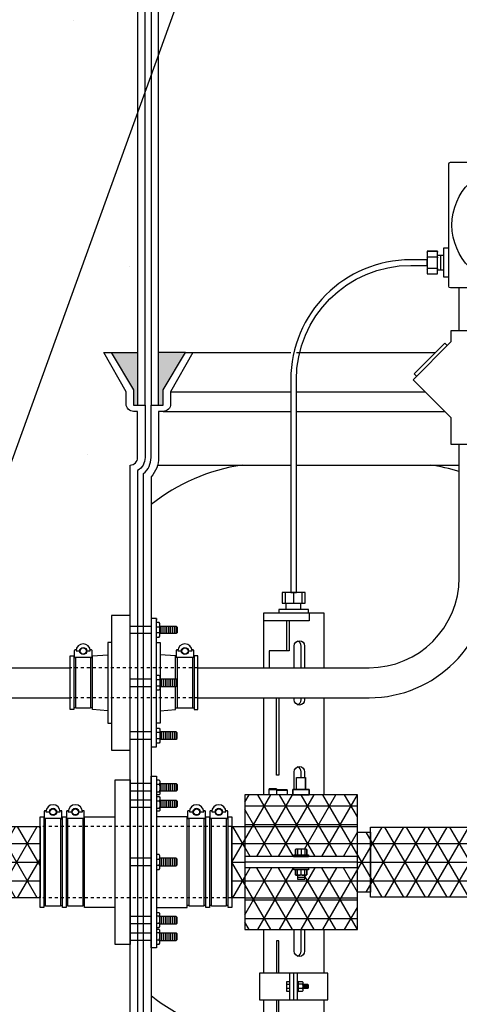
# Model space of a CAD drawing. Extents: x -169 to 6736, y -208 to 3022.
# Tile 540 of 656: x 5937 to 5951, y 924 to 957. Entities that reach past the tile are written whole.
import ezdxf

# ---------------------------------------------------------------- set-up
doc = ezdxf.new("R2010")
doc.units = 0
doc.header["$MEASUREMENT"] = 0
doc.header["$PDSIZE"] = 1
doc.linetypes.add('HIDDEN5', pattern=[0.05, 0.025, -0.025])
doc.layers.get('0').update_dxf_attribs({"color": 255, "linetype": 'CONTINUOUS'})
doc.layers.get('DEFPOINTS').update_dxf_attribs({"linetype": 'CONTINUOUS'})
for name, color, linetype in [('BOOT-2FRP', 1, 'CONTINUOUS'), ('BOOT-CONDUIT', 1, 'CONTINUOUS'), ('CONDUIT', 2, 'CONTINUOUS'), ('DIM', 3, 'CONTINUOUS'), ('FRP-2', 2, 'CONTINUOUS'), ('FRP-2-HATCH', 1, 'CONTINUOUS'), ('FRP-CLAMSHELL-FITTING', 2, 'CONTINUOUS'), ('FRP-SUMP', 2, 'CONTINUOUS'), ('J-BOX', 2, 'CONTINUOUS'), ('PEAGRAVEL-HATCH', 3, 'CONTINUOUS'), ('PROBE', 2, 'CONTINUOUS')]:
    doc.layers.add(name, color=color, linetype=linetype)
doc.styles.add('SIMPLEX', font='simplex')
doc.dimstyles.new('DIM64', dxfattribs={"dimscale": 64, "dimtxt": 0.09375, "dimasz": 0.09375, "dimexe": 0.0625, "dimexo": 0.0625, "dimgap": 0.046875, "dimtad": 1, "dimdec": 4, "dimzin": 3, "dimdsep": 46, "dimlunit": 4, "dimtxsty": 'SIMPLEX', "dimcen": 0, "dimclrd": 256, "dimclre": 256, "dimclrt": 256, "dimadec": 0, "dimazin": 0, "dimtfac": 1, "dimtdec": 4, "dimtmove": 0, "dimatfit": 3, "dimfxl": 1, "dimfrac": 2, "dimtolj": 1, "dimtzin": 0, "dimarcsym": 0})

# ---------------------------------------------------------------- blocks, each defined once
blk = doc.blocks.new('*D61')
at = {"layer": 'DEFPOINTS', "color": 0, "transparency": 16777216}
for p in [(6443.911, 978.296), (5827.154, 978.015), (5827.154, 700.523)]:
    blk.add_point(p, dxfattribs=at)
at = {"layer": 'DIM', "lineweight": -2, "transparency": 16777216}
for p, q in [((6443.911, 974.296), (6443.911, 696.523)), ((5827.154, 974.015), (5827.154, 696.523)), ((6437.911, 700.523), (5833.154, 700.523))]:
    blk.add_line(p, q, dxfattribs=at)
at = {"layer": 'DIM', "transparency": 16777216}
for points in [[(5833.154, 701.523), (5833.154, 699.523), (5827.154, 700.523)], [(6437.911, 701.523), (6437.911, 699.523), (6443.911, 700.523)]]:
    blk.add_solid(points, dxfattribs=at)
at = {"layer": 'DIM', "transparency": 16777216, "insert": (6135.532, 708.095), "char_height": 6, "attachment_point": 5, "style": 'SIMPLEX'}
blk.add_mtext('\\A1;51\'-4 3/4" (F.V. TANK SLAB)', dxfattribs=at)

msp = doc.modelspace()

# ---------------------------------------------------------------- hatches: boundary and pattern name
at = {"layer": 'FRP-2-HATCH', "linetype": 'Continuous'}
h = msp.add_hatch(dxfattribs=at)
h.set_pattern_fill('NET3', color=256, scale=5, style=0)
h.set_pattern_definition([(0, (5943.8432, 928.7862), (0, 0.625), []), (60, (5943.8432, 928.7862), (-0.541266, 0.3125), []), (120, (5943.8432, 928.7862), (-0.541266, -0.3125), [])])
h.paths.add_polyline_path([(5948.02556, 931.02966), (5944.27556, 931.02966), (5944.27556, 929.9762), (5948.02556, 929.9762)])
h.paths.add_polyline_path([(5948.02556, 929.9762), (5944.27556, 929.9762), (5944.27556, 928.9737), (5945.90315, 928.9737), (5945.90315, 929.0362), (5945.96306, 929.0362), (5945.96306, 929.20807, -0.23606798), (5945.99431, 929.2237), (5946.30681, 929.2237, -0.23606798), (5946.33806, 929.20807), (5946.33806, 929.0362), (5946.40056, 929.0362), (5946.40056, 928.9737), (5948.02556, 928.9737)])
h.paths.add_polyline_path([(5948.02556, 928.5987), (5946.40056, 928.5987), (5946.40056, 928.5362), (5946.30681, 928.5362, -0.23606798), (5946.33806, 928.52057), (5946.33806, 928.36432, -0.23606798), (5946.30681, 928.3487), (5946.27556, 928.3487), (5946.27556, 928.2237), (5946.02556, 928.2237), (5946.02556, 928.3487), (5945.99431, 928.3487, -0.23606798), (5945.96306, 928.36432), (5945.96306, 928.5362), (5945.90315, 928.5362), (5945.90315, 928.5987), (5944.27556, 928.5987), (5944.27556, 927.5962), (5948.02556, 927.5962)])
h.paths.add_polyline_path([(5948.02556, 927.5416), (5948.02556, 927.5962), (5944.27556, 927.5962), (5944.27556, 927.5416), (5944.27556, 926.54273), (5948.02556, 926.54273)])
h.paths.add_polyline_path([(5948.45789, 929.7862), (5948.02556, 929.7862), (5948.02556, 927.7862), (5948.45789, 927.7862)])
h.paths.add_polyline_path([(5951.95789, 929.95286), (5948.45789, 929.95286), (5948.45789, 927.61953), (5951.95789, 927.61953)])
h = msp.add_hatch(dxfattribs=at)
h.set_pattern_fill('NET3', color=256, scale=5, style=0)
h.set_pattern_definition([(180, (5956.8796, 928.78534), (0, -0.625), []), (240, (5956.8796, 928.78534), (0.541266, -0.3125), []), (300, (5956.8796, 928.78534), (0.541266, 0.3125), [])])
h.paths.add_polyline_path([(5937.45549, 927.5962), (5937.45549, 929.9762), (5927.06787, 929.9762), (5927.08186, 929.97548), (5927.09582, 929.97333), (5927.10971, 929.96976), (5927.1235, 929.96477), (5927.13715, 929.95837), (5927.15064, 929.95058), (5927.16393, 929.94142), (5927.17699, 929.93091), (5927.18978, 929.91907), (5927.20228, 929.90594), (5927.21446, 929.89155), (5927.22628, 929.87592), (5927.23772, 929.85911), (5927.24876, 929.84114), (5927.25935, 929.82206), (5927.26949, 929.80193), (5927.27914, 929.78078), (5927.28828, 929.75866), (5927.29689, 929.73564), (5927.30495, 929.71176), (5927.31243, 929.68709), (5927.31933, 929.66168), (5927.32562, 929.63559), (5927.3313, 929.60889), (5927.33633, 929.58165), (5927.34072, 929.55392), (5927.34445, 929.52577), (5927.34752, 929.49728), (5927.34991, 929.4685), (5927.35163, 929.43952), (5927.35266, 929.41039), (5927.353, 929.3812), (5927.35266, 929.352), (5927.35163, 929.32288), (5927.34991, 929.29389), (5927.34752, 929.26512), (5927.34445, 929.23662), (5927.34072, 929.20848), (5927.33633, 929.18075), (5927.3313, 929.1535), (5927.32562, 929.1268), (5927.31933, 929.10072), (5927.31243, 929.07531), (5927.30495, 929.05063), (5927.29689, 929.02676), (5927.28828, 929.00373), (5927.27914, 928.98162), (5927.26949, 928.96047), (5927.25935, 928.94033), (5927.24876, 928.92126), (5927.23772, 928.90329), (5927.22628, 928.88647), (5927.21446, 928.87085), (5927.20228, 928.85645), (5927.18978, 928.84332), (5927.17699, 928.83149), (5927.16393, 928.82098), (5927.15064, 928.81182), (5927.13715, 928.80403), (5927.1235, 928.79763), (5927.10971, 928.79264), (5927.09582, 928.78906), (5927.08186, 928.78691), (5927.05388, 928.78548), (5927.03993, 928.78333), (5927.02604, 928.77976), (5927.01225, 928.77477), (5926.99859, 928.76837), (5926.98511, 928.76058), (5926.97182, 928.75142), (5926.95876, 928.74091), (5926.94597, 928.72907), (5926.93347, 928.71594), (5926.92129, 928.70155), (5926.90947, 928.68592), (5926.89803, 928.66911), (5926.88699, 928.65114), (5926.8764, 928.63206), (5926.86626, 928.61193), (5926.85661, 928.59078), (5926.84747, 928.56866), (5926.83886, 928.54564), (5926.8308, 928.52176), (5926.82332, 928.49709), (5926.81642, 928.47168), (5926.81013, 928.44559), (5926.80445, 928.41889), (5926.79942, 928.39165), (5926.79503, 928.36392), (5926.79129, 928.33577), (5926.78823, 928.30728), (5926.78584, 928.2785), (5926.78412, 928.24952), (5926.78309, 928.22039), (5926.78275, 928.1912), (5926.78309, 928.162), (5926.78412, 928.13288), (5926.78584, 928.10389), (5926.78823, 928.07512), (5926.79129, 928.04662), (5926.79503, 928.01848), (5926.79942, 927.99075), (5926.80445, 927.9635), (5926.81013, 927.9368), (5926.81642, 927.91072), (5926.82332, 927.88531), (5926.8308, 927.86063), (5926.83886, 927.83676), (5926.84747, 927.81373), (5926.85661, 927.79162), (5926.86626, 927.77047), (5926.8764, 927.75033), (5926.88699, 927.73126), (5926.89803, 927.71329), (5926.90947, 927.69647), (5926.92129, 927.68085), (5926.93347, 927.66645), (5926.94597, 927.65332), (5926.95876, 927.64149), (5926.97182, 927.63098), (5926.98511, 927.62182), (5926.99859, 927.61403), (5927.01225, 927.60763), (5927.02604, 927.60264), (5927.03993, 927.59906), (5927.05388, 927.59691), (5927.06787, 927.5962)])
h = msp.add_hatch(dxfattribs=at)
h.set_pattern_fill('NET3', color=256, scale=5, style=0)
h.set_pattern_definition([(0, (5943.8432, 928.7862), (0, 0.625), []), (60, (5943.8432, 928.7862), (-0.54127, 0.3125), []), (120, (5943.8432, 928.7862), (-0.54127, -0.3125), [])])
h.paths.add_polyline_path([(5944.27556, 929.9762), (5943.84323, 929.9762), (5943.84323, 927.5962), (5944.27556, 927.5962)])
at = {"layer": 'FRP-SUMP'}
for points in [[(5940.70424, 945.77096), (5939.82079, 945.77096), (5940.57079, 944.52096), (5940.57079, 944.02096), (5940.70424, 944.02096)], [(5942.30424, 945.77096), (5941.40424, 945.77096), (5941.40424, 944.02096), (5941.55424, 944.02096), (5941.55424, 944.52096)]]:
    msp.add_hatch(color=256, dxfattribs=at).paths.add_polyline_path(points)
at = {"layer": 'PEAGRAVEL-HATCH'}
h = msp.add_hatch(dxfattribs=at)
h.set_pattern_fill('AR-SAND', color=256, scale=7.5, style=0)
h.set_pattern_definition([(37.5, (5863.154, 854.523), (-0.47245, 14.4512), [0, -11.4, 0, -12.75, 0, -12.1875]), (7.5, (5863.154, 854.523), (13.2733, 21.166), [0, -6.15, 0, -10.275, 0, -3.9375]), (327.5, (5853.929, 854.523), (23.3561, 0.0424), [0, -3.75, 0, -13.5, 0, -17.625]), (317.5, (5853.93, 854.523), (22.546, 6.5826), [0, -1.875, 0, -8.85, 0, -10.125])])
edge = h.paths.add_edge_path()
edge.add_line((5946.16099, 969.98346), (5940.27073, 969.98346))
edge.add_line((5940.27073, 969.98346), (5940.08225, 969.98346))
edge.add_line((5940.08225, 969.98346), (5940.87781, 978.01471))
edge.add_line((5940.87781, 978.01471), (5863.15422, 978.01471))
edge.add_line((5863.15422, 978.01471), (5863.15422, 854.52328))
edge.add_arc((5924.22089, 854.52328), 61.06667, 92.6775035, 180, ccw=False)
edge.add_line((5921.36821, 915.52328), (5925.90422, 915.52328))
edge.add_line((5925.90422, 915.52328), (5926.90422, 917.52328))
edge.add_line((5926.90422, 917.52328), (5931.90422, 917.52328))
edge.add_line((5931.90422, 917.52328), (5932.90422, 915.52328))
edge.add_line((5932.90422, 915.52328), (5940.70422, 915.52328))
edge.add_line((5940.70422, 915.52328), (5940.70422, 919.80969))
edge.add_line((5940.70422, 919.80969), (5940.57077, 919.80969))
edge.add_arc((5940.57077, 920.05969), 0.25, 180, 270, ccw=False)
edge.add_line((5940.32077, 920.05969), (5940.32077, 920.45804))
edge.add_line((5940.32077, 920.45804), (5939.58424, 921.77328))
edge.add_line((5939.58424, 921.77328), (5939.82077, 921.77328))
edge.add_line((5939.82077, 921.77328), (5940.70424, 921.77328))
edge.add_line((5940.70424, 921.77328), (5940.70424, 922.77328))
edge.add_arc((5940.45424, 922.77328), 0.25, 0, 90)
edge.add_line((5940.45424, 923.02328), (5940.45424, 926.03839))
edge.add_line((5940.45424, 926.03839), (5939.96152, 926.03839))
edge.add_line((5939.96152, 926.03839), (5939.96152, 927.27589))
edge.add_line((5939.96152, 927.27589), (5938.87861, 927.27589))
edge.add_line((5938.87861, 927.27589), (5938.87861, 927.31796))
edge.add_line((5938.87861, 927.31796), (5938.38361, 927.31796))
edge.add_line((5938.38361, 927.31796), (5938.32174, 927.30394))
edge.add_line((5938.32174, 927.30394), (5938.32174, 927.27589))
edge.add_line((5938.32174, 927.27589), (5938.13611, 927.27589))
edge.add_line((5938.13611, 927.27589), (5938.13611, 927.31796))
edge.add_line((5938.13611, 927.31796), (5937.64111, 927.31796))
edge.add_line((5937.64111, 927.31796), (5937.57924, 927.30394))
edge.add_line((5937.57924, 927.30394), (5937.57924, 927.27589))
edge.add_line((5937.57924, 927.27589), (5937.45549, 927.27589))
edge.add_line((5937.45549, 927.27589), (5937.45549, 927.5962))
edge.add_line((5937.45549, 927.5962), (5926.99124, 927.5962))
edge.add_ellipse((5927.06787, 928.1912), major_axis=(0, -0.595), ratio=0.47920074, start_angle=180, end_angle=360, ccw=False)
edge.add_ellipse((5927.06787, 929.3812), major_axis=(0, -0.595), ratio=0.47920074, start_angle=-180, end_angle=0)
edge.add_ellipse((5927.06787, 929.3812), major_axis=(0, -0.595), ratio=0.47920074, start_angle=0, end_angle=180)
edge.add_line((5927.06787, 929.9762), (5937.45549, 929.9762))
edge.add_line((5937.45549, 929.9762), (5937.45549, 930.29651))
edge.add_line((5937.45549, 930.29651), (5937.64111, 930.29651))
edge.add_line((5937.64111, 930.29651), (5937.64111, 929.9762))
edge.add_line((5937.64111, 929.9762), (5938.13611, 929.9762))
edge.add_line((5938.13611, 929.9762), (5938.13611, 930.29651))
edge.add_line((5938.13611, 930.29651), (5938.38361, 930.29651))
edge.add_line((5938.38361, 930.29651), (5938.38361, 929.9762))
edge.add_line((5938.38361, 929.9762), (5938.87861, 929.9762))
edge.add_line((5938.87861, 929.9762), (5938.87861, 930.29651))
edge.add_line((5938.87861, 930.29651), (5939.96152, 930.29651))
edge.add_line((5939.96152, 930.29651), (5939.96152, 931.53401))
edge.add_line((5939.96152, 931.53401), (5940.45424, 931.53401))
edge.add_line((5940.45424, 931.53401), (5940.45424, 932.52282))
edge.add_line((5940.45424, 932.52282), (5939.83549, 932.52282))
edge.add_line((5939.83549, 932.52282), (5939.83549, 933.42001))
edge.add_line((5939.83549, 933.42001), (5939.71174, 933.42001))
edge.add_line((5939.71174, 933.42001), (5939.71174, 933.8329))
edge.add_line((5939.71174, 933.8329), (5939.13922, 933.87293))
edge.add_line((5939.13922, 933.87293), (5939.13922, 933.91464))
edge.add_line((5939.13922, 933.91464), (5938.64422, 933.91464))
edge.add_line((5938.64422, 933.91464), (5938.58235, 933.89929))
edge.add_line((5938.58235, 933.89929), (5938.58235, 933.8686))
edge.add_line((5938.58235, 933.8686), (5938.4586, 933.8686))
edge.add_line((5938.4586, 933.8686), (5938.4586, 934.26579))
edge.add_line((5938.4586, 934.26579), (5927.06787, 934.26579))
edge.add_ellipse((5927.06787, 934.51579), major_axis=(0, -0.25), ratio=0.47920074, start_angle=180, end_angle=360, ccw=False)
edge.add_ellipse((5927.06787, 935.01579), major_axis=(0, 0.25), ratio=0.47920074, start_angle=0, end_angle=180, ccw=False)
edge.add_line((5927.06787, 935.26579), (5938.4586, 935.26579))
edge.add_line((5938.4586, 935.26579), (5938.4586, 935.66298))
edge.add_line((5938.4586, 935.66298), (5938.64422, 935.66298))
edge.add_line((5938.64422, 935.66298), (5938.64422, 935.26579))
edge.add_line((5938.64422, 935.26579), (5939.13922, 935.26579))
edge.add_line((5939.13922, 935.26579), (5939.13922, 935.65865))
edge.add_line((5939.13922, 935.65865), (5939.71174, 935.69869))
edge.add_line((5939.71174, 935.69869), (5939.71174, 936.11157))
edge.add_line((5939.71174, 936.11157), (5939.83549, 937.00876))
edge.add_line((5939.83549, 937.00876), (5940.45424, 937.00876))
edge.add_line((5940.45424, 937.00876), (5940.45424, 942.02096))
edge.add_arc((5940.45424, 942.27096), 0.25, 270, 360)
edge.add_line((5940.70424, 942.27096), (5940.70424, 943.80737))
edge.add_line((5940.70424, 943.80737), (5940.57079, 943.80737))
edge.add_arc((5940.57079, 944.05737), 0.25, 180, 270, ccw=False)
edge.add_line((5940.32079, 944.05737), (5940.32079, 944.45572))
edge.add_line((5940.32079, 944.45572), (5939.58425, 945.77096))
edge.add_line((5939.58425, 945.77096), (5939.82079, 945.77096))
edge.add_line((5939.82079, 945.77096), (5940.70424, 945.77096))
edge.add_line((5940.70424, 945.77096), (5940.70424, 957.71641))
edge.add_arc((5942.40424, 957.71641), 1.7, 105.563139, 180, ccw=False)
edge.add_arc((6000.07495, 832.27575), 139.74129, 112.6955788, 114.5798006, ccw=False)
edge.add_line((5946.15789, 961.19658), (5946.16099, 969.98346))
h.paths.add_polyline_path([(5939.12932, 935.82484), (5939.01052, 935.82484, -1), (5938.77292, 935.82484), (5938.65412, 935.82484, -1)], flags=16)
h.paths.add_polyline_path([(5938.99468, 935.82484, -1), (5938.78876, 935.82484, -1)], flags=0)
h.paths.add_polyline_path([(5938.12621, 930.46233), (5938.00741, 930.46233, -1), (5937.76981, 930.46233), (5937.65101, 930.46233, -1)], flags=16)
h.paths.add_polyline_path([(5937.99157, 930.46233, -1), (5937.78565, 930.46233, -1)], flags=0)
h.paths.add_polyline_path([(5938.86871, 930.46233), (5938.74991, 930.46233, -1), (5938.51231, 930.46233), (5938.39351, 930.46233, -1)], flags=16)
h.paths.add_polyline_path([(5938.73407, 930.46233, -1), (5938.52815, 930.46233, -1)], flags=0)

# ---------------------------------------------------------------- linework, layer by layer
msp.add_line((6687.88429, 3022.44729), (5520.94334, -208.37778))
at = {"layer": 'BOOT-2FRP', "color": 7}
for p, q in [((5941.15424, 931.40344), (5940.45424, 931.40344)), ((5941.33719, 931.38035), (5941.42398, 931.38035)), ((5941.44538, 931.45309), (5941.44547, 931.08388)), ((5941.49205, 931.15594), (5941.49205, 931.40344)), ((5941.55455, 931.15594), (5941.55455, 931.40344)), ((5941.61705, 931.15594), (5941.61705, 931.40344)), ((5941.67955, 931.15594), (5941.67955, 931.40344)), ((5941.74205, 931.15594), (5941.74205, 931.40344)), ((5941.80455, 931.15594), (5941.80455, 931.40344)), ((5941.86705, 931.15594), (5941.86705, 931.40344)), ((5941.92955, 931.15594), (5941.92955, 931.40344)), ((5941.99205, 931.15594), (5941.99205, 931.40344)), ((5941.15424, 931.15594), (5940.45424, 931.15594)), ((5941.33719, 931.13422), (5941.42398, 931.13422)), ((5941.44538, 930.90364), (5941.44547, 930.53444)), ((5941.15424, 930.85399), (5940.45424, 930.85399)), ((5941.15424, 930.60649), (5940.45424, 930.60649)), ((5941.33719, 930.83091), (5941.42398, 930.83091)), ((5941.33719, 930.58477), (5941.42398, 930.58477)), ((5941.49205, 930.60649), (5941.49205, 930.85399)), ((5941.55455, 930.60649), (5941.55455, 930.85399)), ((5941.61705, 930.60649), (5941.61705, 930.85399)), ((5941.67955, 930.60649), (5941.67955, 930.85399)), ((5941.74205, 930.60649), (5941.74205, 930.85399)), ((5941.80455, 930.60649), (5941.80455, 930.85399)), ((5941.86705, 930.60649), (5941.86705, 930.85399)), ((5941.92955, 930.60649), (5941.92955, 930.85399)), ((5941.99205, 930.60649), (5941.99205, 930.85399)), ((5941.15424, 928.91481), (5940.45424, 928.91481)), ((5941.33719, 928.89173), (5941.42398, 928.89173)), ((5941.44538, 928.61766), (5941.44547, 928.98687)), ((5941.49205, 928.91481), (5941.49205, 928.66731)), ((5941.55455, 928.91481), (5941.55455, 928.66731)), ((5941.61705, 928.91481), (5941.61705, 928.66731)), ((5941.67955, 928.91481), (5941.67955, 928.66731)), ((5941.74205, 928.91481), (5941.74205, 928.66731)), ((5941.80455, 928.91481), (5941.80455, 928.66731)), ((5941.86705, 928.91481), (5941.86705, 928.66731)), ((5941.92955, 928.91481), (5941.92955, 928.66731)), ((5941.99205, 928.91481), (5941.99205, 928.66731)), ((5941.15424, 928.66731), (5940.45424, 928.66731)), ((5941.33719, 928.6904), (5941.42398, 928.6904)), ((5941.15424, 926.97365), (5940.45424, 926.97365)), ((5941.33719, 926.99537), (5941.42398, 926.99537)), ((5941.44538, 926.6765), (5941.44547, 927.0457)), ((5941.49205, 926.97365), (5941.49205, 926.72615)), ((5941.55455, 926.97365), (5941.55455, 926.72615)), ((5941.61705, 926.97365), (5941.61705, 926.72615)), ((5941.67955, 926.97365), (5941.67955, 926.72615)), ((5941.74205, 926.97365), (5941.74205, 926.72615)), ((5941.80455, 926.97365), (5941.80455, 926.72615)), ((5941.86705, 926.97365), (5941.86705, 926.72615)), ((5941.92955, 926.97365), (5941.92955, 926.72615)), ((5941.99205, 926.97365), (5941.99205, 926.72615)), ((5941.15424, 926.72615), (5940.45424, 926.72615)), ((5941.33719, 926.74923), (5941.42398, 926.74923)), ((5941.15424, 926.4242), (5940.45424, 926.4242)), ((5941.33719, 926.44593), (5941.42398, 926.44593)), ((5941.44538, 926.12705), (5941.44547, 926.49626)), ((5941.49205, 926.4242), (5941.49205, 926.1767)), ((5941.55455, 926.4242), (5941.55455, 926.1767)), ((5941.61705, 926.4242), (5941.61705, 926.1767)), ((5941.67955, 926.4242), (5941.67955, 926.1767)), ((5941.74205, 926.4242), (5941.74205, 926.1767)), ((5941.80455, 926.4242), (5941.80455, 926.1767)), ((5941.86705, 926.4242), (5941.86705, 926.1767)), ((5941.92955, 926.4242), (5941.92955, 926.1767)), ((5941.99205, 926.4242), (5941.99205, 926.1767)), ((5941.15424, 926.1767), (5940.45424, 926.1767)), ((5941.33719, 926.19979), (5941.42398, 926.19979))]:
    msp.add_line(p, q, dxfattribs=at)
at = {"layer": 'BOOT-2FRP'}
for p, q in [((5937.57924, 930.23463), (5937.64111, 930.23463)), ((5938.13611, 930.23463), (5938.19799, 930.23463)), ((5938.32174, 930.23463), (5938.38361, 930.23463)), ((5938.87861, 930.23463), (5938.94049, 930.23463)), ((5942.4201, 930.23463), (5942.35823, 930.23463)), ((5942.97698, 930.23463), (5942.9151, 930.23463)), ((5943.1626, 930.23463), (5943.10073, 930.23463)), ((5943.71948, 930.23463), (5943.6576, 930.23463)), ((5937.57924, 927.33776), (5937.64111, 927.33776)), ((5938.13611, 927.33776), (5938.19799, 927.33776)), ((5938.32174, 927.33776), (5938.38361, 927.33776)), ((5938.87861, 927.33776), (5938.94049, 927.33776)), ((5942.4201, 927.33776), (5942.35823, 927.33776)), ((5942.97698, 927.33776), (5942.9151, 927.33776)), ((5943.1626, 927.33776), (5943.10073, 927.33776)), ((5943.71948, 927.33776), (5943.6576, 927.33776))]:
    msp.add_line(p, q, dxfattribs=at)
for points in [[(5939.96152, 926.03839), (5939.96152, 931.53401), (5940.45424, 931.53401), (5940.45424, 926.03839)], [(5941.15424, 925.92978), (5941.15424, 931.65036), (5941.33719, 931.65036), (5941.33719, 925.92978)], [(5937.45549, 927.27589), (5937.45549, 930.29651), (5937.57924, 930.29651), (5937.57924, 927.27589)], [(5938.19799, 927.27589), (5938.19799, 930.29651), (5938.32174, 930.29651), (5938.32174, 927.27589)], [(5942.97698, 927.27589), (5942.97698, 930.29651), (5943.10073, 930.29651), (5943.10073, 927.27589)], [(5943.71948, 927.27589), (5943.71948, 930.29651), (5943.84323, 930.29651), (5943.84323, 927.27589)]]:
    msp.add_lwpolyline(points, close=True, dxfattribs=at)
at = {"layer": 'BOOT-2FRP', "color": 7}
for points in [[(5941.33719, 931.52583), (5941.42398, 931.52583, -0.2942599), (5941.42398, 931.38035, -0.17344378), (5941.42398, 931.13422, -0.42692869), (5941.42398, 931.03355), (5941.33719, 931.03355)], [(5941.33719, 930.97638), (5941.42398, 930.97638, -0.2942599), (5941.42398, 930.83091, -0.17428096), (5941.42398, 930.58477, -0.42692869), (5941.42398, 930.4841), (5941.33719, 930.4841)], [(5938.00741, 930.46233), (5938.12621, 930.46233, 1), (5937.65101, 930.46233), (5937.76981, 930.46233)], [(5938.74991, 930.46233), (5938.86871, 930.46233, 1), (5938.39351, 930.46233), (5938.51231, 930.46233)], [(5942.7864, 930.46233), (5942.9052, 930.46233, 1), (5942.43, 930.46233), (5942.5488, 930.46233)], [(5943.5289, 930.46233), (5943.6477, 930.46233, 1), (5943.1725, 930.46233), (5943.2913, 930.46233)], [(5937.65673, 930.51415, -0.35119925), (5937.64148, 930.50193), (5937.62286, 930.50193, 0.41421356), (5937.59161, 930.47011), (5937.59161, 930.28568, 0.41421356), (5937.62344, 930.25443), (5938.15436, 930.25443, 0.41421356), (5938.18561, 930.28568), (5938.18561, 930.47011, 0.41421356), (5938.15436, 930.50193), (5938.13574, 930.50193, -0.35119737), (5938.12049, 930.51415)], [(5938.39923, 930.51415, -0.35119925), (5938.38398, 930.50193), (5938.36536, 930.50193, 0.41421356), (5938.33411, 930.47011), (5938.33411, 930.28568, 0.41421356), (5938.36594, 930.25443), (5938.89686, 930.25443, 0.41421356), (5938.92811, 930.28568), (5938.92811, 930.47011, 0.41421356), (5938.89686, 930.50193), (5938.87824, 930.50193, -0.35119737), (5938.86299, 930.51415)], [(5942.43572, 930.51415, -0.35119925), (5942.42047, 930.50193), (5942.40185, 930.50193, 0.41421356), (5942.3706, 930.47011), (5942.3706, 930.28568, 0.41421356), (5942.40243, 930.25443), (5942.93335, 930.25443, 0.41421356), (5942.9646, 930.28568), (5942.9646, 930.47011, 0.41421356), (5942.93335, 930.50193), (5942.91473, 930.50193, -0.35119737), (5942.89948, 930.51415)], [(5943.17822, 930.51415, -0.35119925), (5943.16297, 930.50193), (5943.14435, 930.50193, 0.41421356), (5943.1131, 930.47011), (5943.1131, 930.28568, 0.41421356), (5943.14493, 930.25443), (5943.67585, 930.25443, 0.41421356), (5943.7071, 930.28568), (5943.7071, 930.47011, 0.41421356), (5943.67585, 930.50193), (5943.65723, 930.50193, -0.35119737), (5943.64198, 930.51415)], [(5941.33719, 928.54493), (5941.42398, 928.54493, 0.2942599), (5941.42398, 928.6904, 0.21306858), (5941.42398, 928.89173, 0.29542909), (5941.42398, 929.0372), (5941.33719, 929.0372)], [(5941.33719, 926.60376), (5941.42398, 926.60376, 0.2942599), (5941.42398, 926.74923, 0.17428096), (5941.42398, 926.99537, 0.42692869), (5941.42398, 927.09604), (5941.33719, 927.09604)], [(5941.33719, 926.05432), (5941.42398, 926.05432, 0.2942599), (5941.42398, 926.19979, 0.17344378), (5941.42398, 926.44593, 0.42692869), (5941.42398, 926.54659), (5941.33719, 926.54659)]]:
    msp.add_lwpolyline(points, format="xyb", dxfattribs=at)
for points in [[(5941.44539, 931.40344), (5941.99205, 931.40344), (5942.02299, 931.3725), (5942.02299, 931.18688), (5941.99205, 931.15594), (5941.44545, 931.15594)], [(5941.44539, 930.85399), (5941.99205, 930.85399), (5942.02299, 930.82305), (5942.02299, 930.63743), (5941.99205, 930.60649), (5941.44545, 930.60649)], [(5938.13611, 930.25443), (5938.13611, 927.31796), (5937.64111, 927.31796), (5937.64111, 930.25443)], [(5938.87861, 930.25443), (5938.87861, 927.31796), (5938.38361, 927.31796), (5938.38361, 930.25443)], [(5942.9151, 930.25443), (5942.9151, 927.31796), (5942.4201, 927.31796), (5942.4201, 930.25443)], [(5943.6576, 930.25443), (5943.6576, 927.31796), (5943.1626, 927.31796), (5943.1626, 930.25443)], [(5941.44539, 928.66731), (5941.99205, 928.66731), (5942.02299, 928.69825), (5942.02299, 928.88388), (5941.99205, 928.91481), (5941.44545, 928.91481)], [(5941.44539, 926.72615), (5941.99205, 926.72615), (5942.02299, 926.75709), (5942.02299, 926.94271), (5941.99205, 926.97365), (5941.44545, 926.97365)], [(5941.44539, 926.1767), (5941.99205, 926.1767), (5942.02299, 926.20764), (5942.02299, 926.39327), (5941.99205, 926.4242), (5941.44545, 926.4242)]]:
    msp.add_lwpolyline(points, dxfattribs=at)
at = {"layer": 'BOOT-2FRP'}
for points in [[(5939.96152, 927.27589), (5938.94049, 927.27589), (5938.94049, 930.29651), (5939.96152, 930.29651)], [(5941.33719, 927.27589), (5942.35823, 927.27589), (5942.35823, 930.29651), (5941.33719, 930.29651)]]:
    msp.add_lwpolyline(points, dxfattribs=at)
at = {"layer": 'BOOT-2FRP', "color": 7}
for centre, radius in [((5937.88861, 930.46233), 0.1188), ((5937.88861, 930.46233), 0.10296), ((5938.63111, 930.46233), 0.1188), ((5938.63111, 930.46233), 0.10296), ((5942.6676, 930.46233), 0.1188), ((5942.6676, 930.46233), 0.10296), ((5943.4101, 930.46233), 0.1188), ((5943.4101, 930.46233), 0.10296)]:
    msp.add_circle(centre, radius, dxfattribs=at)
at = {"layer": 'BOOT-CONDUIT', "color": 7}
for p, q in [((5940.45424, 936.65122), (5941.15424, 936.65122)), ((5941.33719, 936.62686), (5941.44312, 936.62686)), ((5941.15424, 936.40372), (5940.45424, 936.40372)), ((5941.44312, 936.42787), (5941.33719, 936.42787)), ((5941.15424, 934.88944), (5940.45424, 934.88944)), ((5941.44312, 934.86529), (5941.33719, 934.86529)), ((5940.45424, 934.64194), (5941.15424, 934.64194)), ((5941.33719, 934.6663), (5941.44312, 934.6663)), ((5941.15424, 933.12786), (5940.45424, 933.12786)), ((5940.45424, 932.88036), (5941.15424, 932.88036)), ((5941.44312, 933.10371), (5941.33719, 933.10371)), ((5941.33719, 932.90472), (5941.44312, 932.90472))]:
    msp.add_line(p, q, dxfattribs=at)
at = {"layer": 'BOOT-CONDUIT', "color": 8}
for p, q in [((5941.49217, 936.40362), (5941.49217, 936.65112)), ((5941.55467, 936.40362), (5941.55467, 936.65112)), ((5941.61717, 936.40362), (5941.61717, 936.65112)), ((5941.67967, 936.40362), (5941.67967, 936.65112)), ((5941.74217, 936.40362), (5941.74217, 936.65112)), ((5941.80467, 936.40362), (5941.80467, 936.65112)), ((5941.86717, 936.40362), (5941.86717, 936.65112)), ((5941.92967, 936.40362), (5941.92967, 936.65112)), ((5941.99217, 936.40362), (5941.99217, 936.65112)), ((5941.49217, 934.88954), (5941.49217, 934.64204)), ((5941.55467, 934.88954), (5941.55467, 934.64204)), ((5941.61717, 934.88954), (5941.61717, 934.64204)), ((5941.67967, 934.88954), (5941.67967, 934.64204)), ((5941.74217, 934.88954), (5941.74217, 934.64204)), ((5941.80467, 934.88954), (5941.80467, 934.64204)), ((5941.86717, 934.88954), (5941.86717, 934.64204)), ((5941.92967, 934.88954), (5941.92967, 934.64204)), ((5941.99217, 934.88954), (5941.99217, 934.64204)), ((5941.49217, 933.12797), (5941.49217, 932.88047)), ((5941.55467, 933.12797), (5941.55467, 932.88047)), ((5941.61717, 933.12797), (5941.61717, 932.88047)), ((5941.67967, 933.12797), (5941.67967, 932.88047)), ((5941.74217, 933.12797), (5941.74217, 932.88047)), ((5941.80467, 933.12797), (5941.80467, 932.88047)), ((5941.86717, 933.12797), (5941.86717, 932.88047)), ((5941.92967, 933.12797), (5941.92967, 932.88047)), ((5941.99217, 933.12797), (5941.99217, 932.88047))]:
    msp.add_line(p, q, dxfattribs=at)
at = {"layer": 'BOOT-CONDUIT', "linetype": 'Continuous'}
for p, q in [((5938.58235, 935.6011), (5938.64422, 935.6011)), ((5939.13922, 935.6011), (5939.2011, 935.6011)), ((5942.03346, 935.6011), (5941.97158, 935.6011)), ((5942.59033, 935.6011), (5942.52846, 935.6011)), ((5938.64422, 933.93048), (5938.58235, 933.93048)), ((5939.2011, 933.93048), (5939.13922, 933.93048)), ((5941.97158, 933.93048), (5942.03346, 933.93048)), ((5942.52846, 933.93048), (5942.59033, 933.93048))]:
    msp.add_line(p, q, dxfattribs=at)
for points in [[(5940.45424, 932.52282), (5940.45424, 937.00876), (5939.83549, 937.00876), (5939.83549, 932.52282)], [(5938.4586, 933.8686), (5938.4586, 935.66298), (5938.58235, 935.66298), (5938.58235, 935.6011), (5938.58235, 933.93048), (5938.58235, 933.8686)], [(5942.59033, 933.8686), (5942.71408, 933.8686), (5942.71408, 935.66298), (5942.59033, 935.66298), (5942.59033, 935.6011), (5942.59033, 933.93048)]]:
    msp.add_lwpolyline(points, close=True, dxfattribs=at)
at = {"layer": 'BOOT-CONDUIT'}
msp.add_lwpolyline([(5941.33719, 936.90432), (5941.15424, 936.90432), (5941.15424, 932.62752), (5941.33719, 932.62752), (5941.33719, 936.90432), (5941.33719, 936.84888)], dxfattribs=at)
at = {"layer": 'BOOT-CONDUIT', "color": 7}
for points in [[(5941.33719, 936.27988), (5941.42398, 936.27988), (5941.44312, 936.31303), (5941.44312, 936.7417), (5941.42398, 936.77486), (5941.33719, 936.77486)], [(5941.44312, 936.65112), (5941.99218, 936.65112), (5942.02311, 936.62018), (5942.02311, 936.43456), (5942.02039, 936.43184), (5941.99218, 936.40362), (5941.44312, 936.40362)], [(5939.13922, 935.61694), (5939.13922, 933.91464), (5938.64422, 933.91464), (5938.64422, 935.61694)], [(5942.52846, 935.61694), (5942.52846, 933.91464), (5942.03346, 933.91464), (5942.03346, 935.61694)], [(5941.33719, 935.01328), (5941.42398, 935.01328), (5941.44312, 934.98013), (5941.44312, 934.55146), (5941.42398, 934.5183), (5941.33719, 934.5183)], [(5941.44312, 934.64204), (5941.99218, 934.64204), (5942.02311, 934.67298), (5942.02311, 934.8586), (5942.02039, 934.86132), (5941.99218, 934.88954), (5941.44312, 934.88954)], [(5941.33719, 933.25171), (5941.42398, 933.25171), (5941.44312, 933.21855), (5941.44312, 932.78988), (5941.42398, 932.75672), (5941.33719, 932.75672)], [(5941.44312, 932.88047), (5941.99218, 932.88047), (5942.02311, 932.9114), (5942.02311, 933.09703), (5942.02039, 933.09975), (5941.99218, 933.12797), (5941.44312, 933.12797)]]:
    msp.add_lwpolyline(points, dxfattribs=at)
at = {"layer": 'BOOT-CONDUIT', "linetype": 'Continuous'}
for points in [[(5939.83549, 936.11157), (5939.71174, 936.11157), (5939.71174, 933.42001), (5939.83549, 933.42001)], [(5941.33719, 936.11157), (5941.46094, 936.11157), (5941.46094, 934.88954)], [(5939.71174, 933.8329), (5939.2011, 933.8686), (5939.2011, 935.6011), (5939.2011, 935.66298), (5939.71174, 935.69869)], [(5941.97158, 934.88954), (5941.97158, 935.6011), (5941.97158, 935.66298), (5941.46094, 935.69869)], [(5941.46094, 934.64204), (5941.46094, 933.42001), (5941.33719, 933.42001)], [(5941.46094, 933.8329), (5941.97158, 933.8686), (5941.97158, 934.64204)]]:
    msp.add_lwpolyline(points, dxfattribs=at)
at = {"layer": 'BOOT-CONDUIT', "color": 7}
for points in [[(5938.65971, 935.87609, -0.35187184), (5938.64521, 935.86444), (5938.62597, 935.86444, 0.41421356), (5938.59472, 935.83262), (5938.59472, 935.64819, 0.41421356), (5938.62655, 935.61694), (5939.15747, 935.61694, 0.41421341), (5939.18872, 935.64877), (5939.18872, 935.83319, 0.41421372), (5939.15689, 935.86444), (5939.13823, 935.86444, -0.35188198), (5939.12373, 935.87609)], [(5939.01052, 935.82484), (5939.12932, 935.82484, 1), (5938.65412, 935.82484), (5938.77292, 935.82484)], [(5942.04895, 935.87609, -0.35187184), (5942.03445, 935.86444), (5942.01521, 935.86444, 0.41421356), (5941.98396, 935.83262), (5941.98396, 935.64819, 0.41421356), (5942.01579, 935.61694), (5942.54671, 935.61694, 0.41421341), (5942.57796, 935.64877), (5942.57796, 935.83319, 0.41421372), (5942.54613, 935.86444), (5942.52747, 935.86444, -0.35188198), (5942.51297, 935.87609)], [(5942.39976, 935.82484), (5942.51856, 935.82484, 1), (5942.04336, 935.82484), (5942.16216, 935.82484)]]:
    msp.add_lwpolyline(points, format="xyb", dxfattribs=at)
for centre in [(5938.89172, 935.82484), (5942.28096, 935.82484)]:
    msp.add_circle(centre, 0.1188, dxfattribs=at)
at = {"layer": 'BOOT-CONDUIT', "color": 8}
for centre in [(5938.89172, 935.82484), (5942.28096, 935.82484)]:
    msp.add_circle(centre, 0.10296, dxfattribs=at)
at = {"layer": 'CONDUIT'}
for p, q in [((5951.41603, 946.4966), (5951.41603, 947.9235)), ((5951.41603, 938.26579), (5951.41603, 942.7187)), ((5927.06787, 935.26579), (5938.4586, 935.26579)), ((5942.71408, 935.26579), (5948.41603, 935.26579)), ((5927.06787, 934.26579), (5938.4586, 934.26579)), ((5942.71408, 934.26579), (5948.41603, 934.26579))]:
    msp.add_line(p, q, dxfattribs=at)
at = {"layer": 'CONDUIT', "color": 8, "linetype": 'HIDDEN5'}
for p, q in [((5942.71408, 935.26579), (5938.4586, 935.26579)), ((5942.71408, 934.26579), (5938.4586, 934.26579))]:
    msp.add_line(p, q, dxfattribs=at)
at = {"layer": 'CONDUIT'}
msp.add_lwpolyline([(5951.13823, 946.12185), (5949.88111, 944.86474), (5951.13823, 943.60762), (5951.13823, 942.7187), (5952.69383, 942.7187), (5952.69383, 946.4966), (5951.13823, 946.4966)], close=True, dxfattribs=at)
msp.add_lwpolyline([(5951.02038, 946.004), (5950.94181, 946.08257), (5949.9204, 945.06116), (5949.99897, 944.98259)], dxfattribs=at)
for radius in [4, 3]:
    msp.add_arc((5948.41603, 938.26579), radius, 270, 0, dxfattribs=at)
at = {"layer": 'FRP-2', "color": 8, "linetype": 'HIDDEN5'}
for p, q in [((5943.84323, 929.9762), (5937.45549, 929.9762)), ((5943.84323, 927.5962), (5937.45549, 927.5962))]:
    msp.add_line(p, q, dxfattribs=at)
at = {"layer": 'FRP-2', "linetype": 'Continuous'}
msp.add_lwpolyline([(5927.06787, 929.9762), (5937.45549, 929.9762), (5937.45549, 927.5962), (5927.06787, 927.5962)], dxfattribs=at)
for points in [[(5943.84323, 929.9762), (5944.27556, 929.9762), (5944.27556, 927.5962), (5943.84323, 927.5962)], [(5948.02556, 929.7862), (5948.45789, 929.7862), (5948.45789, 927.7862), (5948.02556, 927.7862)]]:
    msp.add_lwpolyline(points, close=True, dxfattribs=at)
at = {"layer": 'FRP-2'}
msp.add_lwpolyline([(5951.95789, 927.61953), (5948.45789, 927.61953), (5948.45789, 929.95286), (5951.95789, 929.95286)], close=True, dxfattribs=at)
at = {"layer": 'FRP-2-HATCH', "linetype": 'Continuous'}
msp.add_line((5945.90056, 928.9737), (5946.40056, 928.9737), dxfattribs=at)
at = {"layer": 'FRP-CLAMSHELL-FITTING', "color": 7}
for p, q in [((5946.00054, 931.21054), (5946.0008, 931.60535)), ((5946.00054, 931.21054), (5946.0008, 931.60535)), ((5946.0008, 931.60543), (5946.30047, 931.60543)), ((5946.30681, 929.2237), (5945.99431, 929.2237)), ((5946.30681, 929.2237), (5945.99431, 929.2237)), ((5946.02556, 929.20807), (5946.02556, 929.0362)), ((5946.02556, 929.20807), (5946.02556, 929.0362)), ((5946.15056, 929.20807), (5946.15056, 929.0362)), ((5946.15056, 929.20807), (5946.15056, 929.0362)), ((5946.27556, 929.20807), (5946.27556, 929.0362)), ((5946.27556, 929.20807), (5946.27556, 929.0362)), ((5945.96306, 928.36432), (5945.96306, 928.52057)), ((5946.30681, 928.5362), (5945.99431, 928.5362)), ((5946.30681, 928.5362), (5945.99431, 928.5362)), ((5946.30681, 928.3487), (5945.99431, 928.3487)), ((5946.02556, 928.36432), (5946.02556, 928.52057)), ((5946.02556, 928.36432), (5946.02556, 928.52057)), ((5946.15056, 928.36432), (5946.15056, 928.52057)), ((5946.15056, 928.36432), (5946.15056, 928.52057)), ((5946.27556, 928.36432), (5946.27556, 928.52057)), ((5946.27556, 928.36432), (5946.27556, 928.52057))]:
    msp.add_line(p, q, dxfattribs=at)
at = {"layer": 'FRP-CLAMSHELL-FITTING'}
for p, q in [((5944.27556, 929.9762), (5948.02556, 929.9762)), ((5948.02556, 928.9737), (5944.27556, 928.9737)), ((5948.02556, 928.9737), (5944.27556, 928.9737)), ((5948.02556, 928.7862), (5944.27556, 928.7862)), ((5948.02556, 928.7862), (5944.27556, 928.7862)), ((5948.02556, 928.5987), (5944.27556, 928.5987)), ((5948.02556, 928.5987), (5944.27556, 928.5987)), ((5944.27556, 927.5962), (5948.02556, 927.5962))]:
    msp.add_line(p, q, dxfattribs=at)
at = {"layer": 'FRP-CLAMSHELL-FITTING', "color": 7}
for points in [[(5946.30047, 931.60464), (5946.30047, 931.21054)], [(5945.87742, 931.20289), (5945.885, 931.21058), (5945.87742, 931.20289), (5945.87742, 931.02966), (5946.4237, 931.02966), (5946.4237, 931.20296), (5946.41601, 931.21054), (5945.88497, 931.21054), (5946.41601, 931.21054), (5946.4237, 931.20296), (5946.4237, 931.02966), (5945.87742, 931.02966)], [(5945.90315, 928.9737), (5945.90315, 929.0362), (5946.40056, 929.0362), (5946.40056, 928.9737)], [(5945.90315, 928.5362), (5945.90315, 928.5987), (5946.40056, 928.5987), (5946.40056, 928.5362)]]:
    msp.add_lwpolyline(points, close=True, dxfattribs=at)
at = {"layer": 'FRP-CLAMSHELL-FITTING'}
msp.add_lwpolyline([(5948.02556, 927.5416), (5948.02556, 931.02966), (5944.27556, 931.02966), (5944.27556, 927.5416)], dxfattribs=at)
msp.add_lwpolyline([(5948.02556, 927.5416), (5948.02556, 931.02966), (5944.27556, 931.02966), (5944.27556, 927.5416), (5944.27556, 926.54273), (5948.02556, 926.54273)], close=True, dxfattribs=at)
at = {"layer": 'FRP-CLAMSHELL-FITTING', "color": 7}
for points in [[(5946.33806, 929.20807), (5946.33806, 929.0362), (5946.33806, 929.20807, 0.5), (5946.27556, 929.20807, 0.25), (5946.15056, 929.20807, 0.25), (5946.02556, 929.20807, 0.5), (5945.96306, 929.20807), (5945.96306, 929.0362), (5945.96306, 929.20807)], [(5946.33806, 928.52057), (5946.33806, 928.36432), (5946.33806, 928.52057, 0.5), (5946.27556, 928.52057, 0.25), (5946.15056, 928.52057, 0.25), (5946.02556, 928.52057, 0.5), (5945.96306, 928.52057), (5945.96306, 928.36432, 0.5), (5946.02556, 928.36432, 0.25), (5946.15056, 928.36432, 0.25), (5946.27556, 928.36432, 0.5), (5946.33806, 928.36432)]]:
    msp.add_lwpolyline(points, format="xyb", dxfattribs=at)
msp.add_lwpolyline([(5946.02556, 928.3487), (5946.02556, 928.2237), (5946.27556, 928.2237), (5946.27556, 928.3487)], dxfattribs=at)
at = {"layer": 'FRP-CLAMSHELL-FITTING', "color": 7, "linetype": 'Continuous'}
msp.add_lwpolyline([(5946.02556, 928.28268), (5946.27556, 928.28706)], dxfattribs=at)
msp.add_lwpolyline([(5946.02556, 928.28268), (5946.27556, 928.28706)], dxfattribs=at)
at = {"layer": 'FRP-CLAMSHELL-FITTING', "color": 7}
for centre, radius, start, end in [((5945.99431, 929.18464), 0.03906, 36.869898, 143.130102), ((5946.08806, 929.09089), 0.13281, 61.927513, 118.072487), ((5946.21306, 929.09089), 0.13281, 61.927513, 118.072487), ((5946.30681, 929.18464), 0.03906, 36.869898, 143.130102), ((5945.99431, 928.49714), 0.03906, 36.869898, 143.130102), ((5946.08806, 928.40339), 0.13281, 61.927513, 118.072487), ((5946.21306, 928.40339), 0.13281, 61.927513, 118.072487), ((5946.30681, 928.49714), 0.03906, 36.869898, 143.130102)]:
    msp.add_arc(centre, radius, start, end, dxfattribs=at)
at = {"layer": 'FRP-SUMP'}
for p, q in [((5939.82079, 945.77096), (5940.70424, 945.77096)), ((5942.30424, 945.77096), (5941.40424, 945.77096))]:
    msp.add_line(p, q, dxfattribs=at)
at = {"layer": 'FRP-SUMP', "color": 7, "linetype": 'Continuous'}
for p, q in [((5942.54077, 945.77096), (5945.80544, 945.77096)), ((5945.99294, 945.77096), (5950.6302, 945.77096)), ((5941.80424, 944.45572), (5945.80544, 944.45572)), ((5945.99294, 944.45572), (5950.29013, 944.45572)), ((5941.55424, 943.80737), (5945.80544, 943.80737)), ((5945.99294, 943.80737), (5950.93848, 943.80737))]:
    msp.add_line(p, q, dxfattribs=at)
at = {"layer": 'FRP-SUMP', "color": 7}
for p, q in [((5941.37075, 942.02096), (5945.80544, 942.02096)), ((5945.99294, 942.02096), (5951.41603, 942.02096))]:
    msp.add_line(p, q, dxfattribs=at)
at = {"layer": 'FRP-SUMP'}
for points in [[(5940.70424, 957.71641), (5940.70424, 944.02096), (5940.95424, 944.02096), (5940.95424, 957.71641, -0.29672907)], [(5941.15424, 957.71641), (5941.15424, 944.02096), (5941.40424, 944.02096), (5941.40424, 957.71641, -0.29672907)], [(5940.45424, 923.02328), (5940.45424, 942.02096), (5940.45424, 942.02096, 0.41421356), (5940.70424, 942.27096), (5940.70424, 943.80737), (5940.57079, 943.80737, -0.41421356), (5940.32079, 944.05737), (5940.32079, 944.45572), (5939.58425, 945.77096), (5939.82079, 945.77096), (5940.57079, 944.52096), (5940.57079, 944.02096), (5940.70424, 944.02096), (5940.95424, 944.02096), (5940.95424, 944.02096), (5940.95424, 944.02096), (5940.95424, 944.02096), (5940.95424, 944.02096), (5940.95424, 942.27096, -0.26794919), (5940.70424, 941.83794), (5940.70424, 923.20629, -0.26794919)]]:
    msp.add_lwpolyline(points, format="xyb", dxfattribs=at)
msp.add_lwpolyline([(5941.15424, 920.02328), (5941.15424, 922.77328, 0.22167085), (5940.90424, 923.30947), (5940.90424, 941.73477, 0.22167085), (5941.15424, 942.27096), (5941.15424, 944.02096), (5941.40424, 944.02096), (5941.55424, 944.02096), (5941.55424, 944.52096), (5942.30424, 945.77096), (5942.54077, 945.77096), (5941.80424, 944.45572), (5941.80424, 944.05737, -0.41421356), (5941.55424, 943.80737), (5941.40424, 943.80737), (5941.40424, 942.27096, -0.18776323), (5941.15424, 941.6287), (5941.15424, 923.41554, -0.18776323), (5941.40424, 922.77328), (5941.40424, 920.02328), (5941.15424, 920.02328)], format="xyb", close=True, dxfattribs=at)
at = {"layer": 'FRP-SUMP', "color": 7}
for points in [[(5951.41603, 941.80135, 0.03875218), (5950.45575, 942.02096)], [(5955.0027, 923.64702, -0.06171643), (5953.70575, 924.52328, -0.14349823), (5950.45575, 923.02328)]]:
    msp.add_lwpolyline(points, format="xyb", dxfattribs=at)
for centre, start, end in [((5945.12153, 935.72546), 98.442948, 128.561095), ((5945.12153, 929.31878), 231.438905, 261.557052)]:
    msp.add_arc(centre, 6.36447, start, end, dxfattribs=at)
at = {"layer": 'J-BOX'}
msp.add_lwpolyline([(5951.07184, 947.97906), (5951.07184, 952.05669, -0.41421356), (5951.1274, 952.11225), (5955.20504, 952.11225, -0.41421356), (5955.26059, 952.05669), (5955.26059, 947.97906, -0.41421356), (5955.20504, 947.9235), (5951.1274, 947.9235, -0.41421356)], format="xyb", close=True, dxfattribs=at)
msp.add_circle((5953.16622, 950.01787), 1.98948, dxfattribs=at)
at = {"layer": 'PROBE'}
for p, q in [((5950.9102, 949.00706), (5950.69898, 949.00706)), ((5950.9102, 948.51822), (5950.69898, 948.51822)), ((5945.65477, 937.20697), (5945.65477, 937.41819)), ((5946.14362, 937.20697), (5946.14362, 937.41819)), ((5945.66913, 936.82814), (5945.66913, 935.8294)), ((5945.77979, 924.19969), (5945.77979, 925.0886)), ((5945.90424, 924.19969), (5945.90424, 925.0886)), ((5946.02869, 924.19969), (5946.02869, 925.0886))]:
    msp.add_line(p, q, dxfattribs=at)
at = {"layer": 'PROBE', "color": 7}
for p, q in [((5950.80459, 948.51822), (5950.80459, 949.00706)), ((5945.62203, 937.76838), (5945.62203, 937.41819)), ((5945.90055, 937.76838), (5945.90055, 937.41819)), ((5946.17908, 937.76838), (5946.17908, 937.41819)), ((5946.15127, 935.26579), (5946.15127, 935.9895)), ((5946.15127, 934.19816), (5946.15127, 934.26579)), ((5946.15127, 931.60543), (5946.15127, 931.79993)), ((5945.08847, 931.02966), (5945.08847, 931.22879)), ((5945.33639, 931.22879), (5945.08847, 931.22879)), ((5945.33639, 931.1941), (5945.08847, 931.1941)), ((5945.33639, 931.22879), (5945.33639, 931.02966)), ((5945.689, 931.2019), (5945.33639, 931.2019)), ((5945.689, 931.2019), (5945.689, 931.02966)), ((5945.689, 931.17273), (5945.33639, 931.17273)), ((5946.15127, 925.819), (5946.15127, 926.54273)), ((5945.67798, 924.72414), (5945.77979, 924.72414)), ((5946.18589, 924.71687), (5946.05647, 924.71687)), ((5946.21075, 924.76413), (5946.21075, 924.52415)), ((5946.21647, 924.57142), (5946.2601, 924.71687)), ((5946.2601, 924.57142), (5946.30374, 924.71687)), ((5946.30374, 924.57142), (5946.34737, 924.71687)), ((5946.36191, 924.71687), (5946.36191, 924.57142)), ((5945.77979, 924.57869), (5945.67798, 924.57869)), ((5946.18589, 924.57142), (5946.05647, 924.57142)), ((5946.34737, 924.57142), (5946.36191, 924.6199))]:
    msp.add_line(p, q, dxfattribs=at)
at = {"layer": 'PROBE'}
for points in [[(5951.0677, 948.27589), (5950.9102, 948.27589), (5950.9102, 949.25948), (5951.07184, 949.25948)], [(5946.39603, 937.07943), (5946.39603, 937.20697), (5945.41245, 937.20697), (5945.41245, 937.07943)], [(5946.915, 935.26579), (5946.915, 937.07943), (5946.915, 937.07943), (5944.89348, 937.07943), (5944.89348, 937.07943), (5944.89348, 935.26579)], [(5946.42234, 937.06623), (5946.42234, 936.82814), (5944.89348, 936.82814)], [(5945.74835, 936.82814), (5945.74835, 935.8294), (5945.08818, 935.8294), (5945.08818, 935.26579)], [(5944.89348, 934.26579), (5944.89348, 931.02966)], [(5946.915, 931.02966), (5946.915, 934.26579)], [(5944.89348, 926.54273), (5944.89348, 925.0886)], [(5946.915, 925.0886), (5946.915, 926.54273)]]:
    msp.add_lwpolyline(points, dxfattribs=at)
at = {"layer": 'PROBE', "color": 7}
for points in [[(5950.34879, 949.11665, -0.41421356), (5950.38004, 949.1479), (5950.66773, 949.1479, -0.41421356), (5950.69898, 949.11665)], [(5950.34879, 948.98904, 0.41421356), (5950.38004, 948.95779), (5950.66773, 948.95779, 0.41421356), (5950.69898, 948.98904)], [(5950.34879, 948.92654, -0.41421356), (5950.38004, 948.95779), (5950.66773, 948.95779, -0.41421356), (5950.69898, 948.92654)], [(5950.34879, 948.60883, 0.41421356), (5950.38004, 948.57758), (5950.66773, 948.57758, 0.41421356), (5950.69898, 948.60883)], [(5950.34879, 948.54633, -0.41421356), (5950.38004, 948.57758), (5950.66773, 948.57758, -0.41421356), (5950.69898, 948.54633)], [(5950.34879, 948.41872, 0.41421356), (5950.38004, 948.38747), (5950.66773, 948.38747, 0.41421356), (5950.69898, 948.41872)], [(5945.91879, 935.26579), (5945.91879, 935.9895, -1), (5946.26898, 935.9895), (5946.26898, 935.26579)], [(5946.26898, 934.26579), (5946.26898, 934.19816, -1), (5945.91879, 934.19816), (5945.91879, 934.26579)], [(5946.26898, 934.26579), (5946.26898, 934.19816, -1), (5945.91879, 934.19816), (5945.91879, 934.26579)], [(5946.03503, 934.03325, 0.31702163), (5946.15127, 934.19816), (5946.15127, 934.26579)], [(5945.91879, 931.21054), (5945.91879, 931.79993, -1), (5946.26898, 931.79993), (5946.26898, 931.60543)], [(5946.26898, 926.54273), (5946.26898, 925.819, -1), (5945.91879, 925.819), (5945.91879, 926.54273)], [(5946.05647, 924.8114), (5946.18589, 924.8114, -0.52604367), (5946.18589, 924.71687, -0.34192839), (5946.18589, 924.57142, -0.52604367), (5946.18589, 924.47689), (5946.05647, 924.47689)]]:
    msp.add_lwpolyline(points, format="xyb", dxfattribs=at)
at = {"layer": 'PROBE'}
for points in [[(5950.34879, 949.1479), (5950.34879, 948.38747), (5950.69898, 948.38747), (5950.69898, 949.1479)], [(5946.28077, 937.76838), (5945.52034, 937.76838), (5945.52034, 937.41819), (5946.28077, 937.41819)], [(5947.03967, 925.0886), (5944.76881, 925.0886), (5944.76881, 924.19969), (5947.03967, 924.19969)]]:
    msp.add_lwpolyline(points, close=True, dxfattribs=at)
msp.add_lwpolyline([(5945.80544, 937.76838), (5945.99294, 937.76838), (5945.99294, 944.86144, -0.41421356), (5949.80544, 948.67394), (5950.34879, 948.67394), (5950.34879, 948.86144), (5949.80544, 948.86144, 0.41421356), (5945.80544, 944.86144)], format="xyb", close=True, dxfattribs=at)
at = {"layer": 'PROBE', "color": 7}
for points in [[(5945.40938, 934.26579), (5945.40938, 931.68453), (5945.33051, 931.68453), (5945.33051, 934.26579)], [(5945.40938, 925.0886), (5945.40938, 926.16178), (5945.33051, 926.16178), (5945.33051, 925.0886)], [(5945.77979, 924.47689), (5945.67798, 924.47689), (5945.67798, 924.8114), (5945.77979, 924.8114)], [(5946.21075, 924.71687), (5946.36191, 924.71687), (5946.38032, 924.69846), (5946.38032, 924.58983), (5946.36191, 924.57142), (5946.21075, 924.57142)], [(5945.33051, 924.19969), (5945.33051, 923.25486), (5945.40938, 923.25486), (5945.40938, 924.19969)]]:
    msp.add_lwpolyline(points, dxfattribs=at)
msp.add_lwpolyline([(5946.02869, 924.8114, -1), (5946.05647, 924.8114), (5946.05647, 924.47689, -1), (5946.02869, 924.47689)], format="xyb", close=True, dxfattribs=at)
at = {"layer": 'PROBE'}
msp.add_lwpolyline([(5944.89348, 924.19969), (5944.89348, 917.70106, 0.41421356), (5945.07126, 917.52328), (5946.73721, 917.52328, 0.41421356), (5946.915, 917.70106), (5946.915, 924.19969)], format="xyb", dxfattribs=at)
at = {"layer": 'PROBE', "linetype": 'Continuous'}
msp.add_arc((5950.66773, 949.11665), 0.03125, 360, 90, dxfattribs=at)
at = {"layer": 'PROBE', "color": 7}
for centre, start, end in [((5945.97618, 935.9895), 0, 70.358966), ((5945.97618, 931.79993), 0, 70.358966), ((5945.97618, 925.819), 289.641034, 0)]:
    msp.add_arc(centre, 0.1751, start, end, dxfattribs=at)

# ---------------------------------------------------------------- dimensions: what is measured, and where the dimension line sits
at = {"layer": 'DIM'}
dim = msp.add_linear_dim(base=(5827.15422, 700.52328), p1=(6443.9106, 978.29596), p2=(5827.15422, 978.01471), angle=180, text='<> (F.V. TANK SLAB)', dimstyle='DIM64', dxfattribs=at)
dim.commit()
dim.dimension.update_dxf_attribs({"geometry": '*D61', "text_midpoint": (6135.53241, 708.09471)})

doc.saveas('drawing.dxf')
